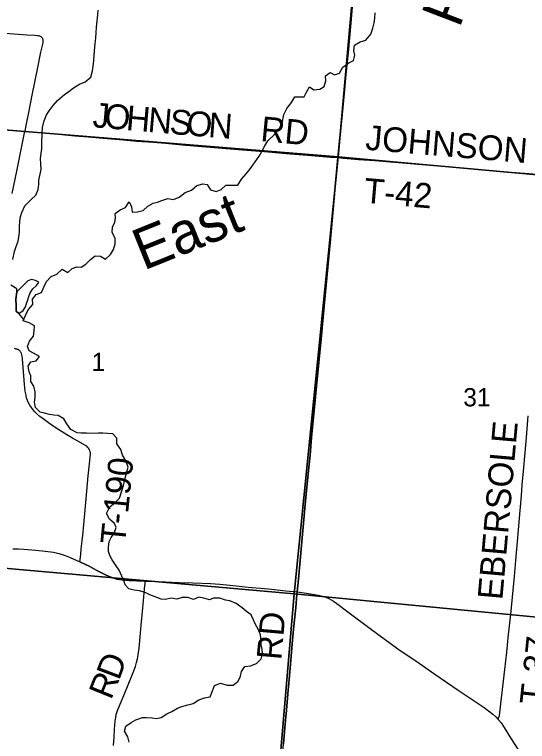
# Model space of a CAD drawing. Extents: x 0 to 1134, y 0 to 440.
# Drawn here: x 840.39 to 841.564, y 365.164 to 366.829 of the extents above; entities that cross this region are included whole.
import ezdxf

# ---------------------------------------------------------------- set-up
doc = ezdxf.new("R2010")
doc.units = 0
for name, color, linetype in [('GM_X_County_Road', 7, 'Continuous'), ('GM_X_County_Road_Text', 7, 'Continuous'), ('GM_X_Minor_Lake', 7, 'Continuous'), ('GM_X_Minor_River', 7, 'Continuous'), ('GM_X_Minor_River_Text', 7, 'Continuous'), ('GM_X_Section', 7, 'Continuous'), ('GM_X_Section_Text', 7, 'Continuous'), ('GM_X_Township_Road', 7, 'Continuous'), ('GM_X_Township_Road_Text', 7, 'Continuous'), ('GM_X_Unincorporated', 7, 'Continuous')]:
    doc.layers.add(name, color=color, linetype=linetype)

msp = doc.modelspace()

# ---------------------------------------------------------------- linework, layer by layer
at = {"layer": 'GM_X_County_Road'}
for points in [[(841.1307, 366.5014), (841.135, 366.5462), (841.1386, 366.5833), (841.1462, 366.6637), (841.149, 366.6915), (841.1538, 366.741), (841.1568, 366.775), (841.1608, 366.8183), (841.1632, 366.8462), (841.1706, 366.9255)], [(841.0372, 365.5064), (841.0401, 365.5351), (841.047, 365.6124), (841.0502, 365.6464), (841.0567, 365.7144), (841.0626, 365.7763), (841.0667, 365.8196), (841.0702, 365.8598), (841.0746, 365.9063), (841.0777, 365.937), (841.0815, 365.9773), (841.0921, 366.0855), (841.1002, 366.1689), (841.1038, 366.2091), (841.1099, 366.2741), (841.1138, 366.3143), (841.1177, 366.3576), (841.1246, 366.4349), (841.1291, 366.4844), (841.1307, 366.5014)], [(840.3864, 365.6052), (840.3988, 365.6053), (840.4111, 365.6046), (840.4389, 365.602), (840.4605, 365.5997), (840.479, 365.5972), (840.4881, 365.5956), (840.497, 365.5933), (840.5057, 365.5902), (840.5171, 365.5853), (840.5398, 365.5753)], [(840.5398, 365.5753), (840.5621, 365.5645), (840.5786, 365.5559), (840.598, 365.5458), (840.6065, 365.542), (840.6152, 365.5386), (840.6242, 365.5359), (840.6304, 365.5346), (840.6366, 365.5338), (840.6521, 365.5325), (840.6893, 365.5308)], [(840.6893, 365.5308), (840.736, 365.5292), (840.767, 365.5283), (840.798, 365.5272), (840.8384, 365.5256), (840.86, 365.524), (840.8909, 365.5212), (840.9249, 365.5177), (840.9713, 365.5133), (841.0114, 365.5093), (841.0372, 365.5064)], [(840.9857, 364.9213), (840.9888, 364.9598), (840.9916, 364.9969), (840.9935, 365.0186), (840.9986, 365.0774), (841.0027, 365.1238), (841.0058, 365.1578), (841.0091, 365.1949), (841.0128, 365.2351), (841.0161, 365.2723), (841.0182, 365.297), (841.0212, 365.331), (841.0237, 365.3589), (841.026, 365.3867), (841.0292, 365.4207), (841.0319, 365.4485), (841.034, 365.4702), (841.0367, 365.5011), (841.0372, 365.5064)], [(841.0372, 365.5064), (841.0586, 365.5034), (841.077, 365.5006), (841.0891, 365.4981), (841.0981, 365.4957), (841.1039, 365.4936), (841.1095, 365.4912), (841.1149, 365.4883), (841.1202, 365.4851), (841.1277, 365.4797), (841.1534, 365.4608), (841.2075, 365.4205), (841.2499, 365.3889), (841.2675, 365.3762), (841.3162, 365.3429), (841.3521, 365.3183), (841.406, 365.2815), (841.4652, 365.2415), (841.4752, 365.2342), (841.4848, 365.2264), (841.4916, 365.2202), (841.4972, 365.2144)], [(841.4972, 365.2144), (841.498, 365.2135), (841.5038, 365.2063), (841.5108, 365.1961), (841.5258, 365.1725), (841.5592, 365.1201)]]:
    msp.add_lwpolyline(points, dxfattribs=at)
at = {"layer": 'GM_X_Minor_Lake'}
for points in [[(840.3998, 366.1439), (840.4099, 366.1511), (840.4149, 366.1594), (840.4173, 366.1674), (840.4204, 366.1757), (840.4228, 366.1832), (840.4259, 366.1916), (840.4317, 366.2006), (840.4402, 366.2085), (840.446, 366.2164), (840.4377, 366.2199), (840.4286, 366.2223), (840.4206, 366.2193), (840.4137, 366.2122), (840.4063, 366.2043), (840.3954, 366.1937)], [(840.3954, 366.1937), (840.3931, 366.1768), (840.3937, 366.1623), (840.3935, 366.1498), (840.3998, 366.1439)]]:
    msp.add_lwpolyline(points, dxfattribs=at)
at = {"layer": 'GM_X_Minor_River'}
for points in [[(840.3862, 366.2676), (840.3903, 366.2865), (840.3934, 366.2975), (840.3981, 366.3096), (840.4002, 366.3202), (840.4014, 366.3308), (840.4016, 366.3437), (840.4021, 366.3532), (840.403, 366.3635), (840.4065, 366.3756), (840.4136, 366.3907), (840.4278, 366.4053), (840.4389, 366.4154), (840.444, 366.4283), (840.4453, 366.4397), (840.4458, 366.4499), (840.449, 366.4631), (840.4507, 366.4738), (840.4501, 366.4874), (840.4498, 366.4992), (840.4511, 366.511), (840.4524, 366.5223), (840.4529, 366.5333), (840.4532, 366.5573), (840.4541, 366.5705), (840.457, 366.583), (840.4621, 366.5978), (840.4694, 366.6083), (840.4783, 366.6204), (840.4883, 366.632), (840.5044, 366.6462), (840.5144, 366.653), (840.5248, 366.6612), (840.5385, 366.6697), (840.5519, 366.6753), (840.5646, 366.6857), (840.5685, 366.7001), (840.5702, 366.7107), (840.5715, 366.7236), (840.5724, 366.7342), (840.5733, 366.746), (840.5746, 366.7627), (840.5759, 366.7748), (840.5768, 366.7881), (840.5777, 366.7999), (840.5794, 366.8143), (840.5811, 366.8287), (840.5816, 366.8393)], [(840.4872, 366.2345), (840.4991, 366.2461), (840.512, 366.2383), (840.5223, 366.2473), (840.533, 366.2514), (840.5429, 366.2501), (840.5532, 366.2572), (840.564, 366.2677), (840.5743, 366.2763), (840.5865, 366.2758), (840.5982, 366.2688), (840.6097, 366.2797), (840.6167, 366.2906), (840.6206, 366.3038), (840.6204, 366.3167), (840.6137, 366.3301), (840.6143, 366.3426), (840.6197, 366.3528), (840.621, 366.3631), (840.6204, 366.3737), (840.6319, 366.3815), (840.6441, 366.3871), (840.6522, 366.3999), (840.6581, 366.3884), (840.6591, 366.3763), (840.6717, 366.3772), (840.6843, 366.3805), (840.6954, 366.3899), (840.7076, 366.3969), (840.7172, 366.3995), (840.7275, 366.4031), (840.7412, 366.4079), (840.7541, 366.4055), (840.7667, 366.411), (840.7805, 366.4215), (840.7954, 366.427), (840.8073, 366.4375), (840.821, 366.4411), (840.8312, 366.4395), (840.839, 366.4272), (840.8515, 366.4236), (840.863, 366.4281), (840.8741, 366.4382), (840.8886, 366.438), (840.9015, 366.4386), (840.91, 366.4522), (840.9204, 366.4642), (840.9304, 366.4762), (840.9409, 366.492), (840.9501, 366.5044), (840.956, 366.5154), (840.963, 366.5286), (840.9699, 366.5395), (840.9849, 366.5545), (840.9961, 366.5673), (841.0027, 366.5805), (841.0068, 366.6002), (841.0134, 366.6138), (841.0238, 366.6277), (841.032, 366.6405), (841.0434, 366.6404), (841.0528, 366.6403), (841.0583, 366.6516), (841.0653, 366.6633), (841.0751, 366.6567), (841.0892, 366.658), (841.0987, 366.6644), (841.1027, 366.6769), (841.1021, 366.689), (841.1124, 366.6961), (841.1226, 366.6907), (841.1344, 366.6951), (841.1414, 366.7083), (841.1556, 366.7187), (841.1659, 366.7239), (841.1691, 366.7364), (841.1666, 366.7459), (841.1686, 366.7592), (841.1813, 366.7663), (841.1942, 366.7707), (841.2054, 366.7842), (841.2101, 366.7978), (841.2137, 366.8099), (841.2146, 366.8205), (841.2159, 366.8327)], [(840.9367, 365.4444), (840.9319, 365.454), (840.921, 365.4613), (840.9112, 365.4698), (840.8976, 365.4798), (840.8829, 365.4861), (840.8734, 365.4874), (840.8598, 365.4925), (840.8457, 365.4919), (840.8362, 365.4882), (840.8237, 365.4921), (840.8116, 365.4946), (840.7994, 365.4894), (840.7869, 365.4933), (840.774, 365.4935), (840.7618, 365.4902), (840.7489, 365.4923), (840.7356, 365.489), (840.7261, 365.4899), (840.7121, 365.495), (840.6996, 365.5001), (840.689, 365.5052), (840.6762, 365.5087), (840.664, 365.5104), (840.6515, 365.5132), (840.6433, 365.5228), (840.6404, 365.5323), (840.6359, 365.5423), (840.6293, 365.5564), (840.6229, 365.5663), (840.6132, 365.5798), (840.608, 365.5897), (840.6055, 365.5992), (840.6052, 365.6087), (840.6069, 365.6216), (840.6112, 365.6314), (840.6178, 365.6412), (840.6225, 365.6537), (840.6192, 365.6632), (840.6076, 365.6733), (840.6009, 365.6862), (840.6079, 365.701), (840.6202, 365.7115), (840.6302, 365.7212), (840.6349, 365.7356), (840.6396, 365.7503), (840.6428, 365.7636), (840.6461, 365.7787), (840.65, 365.7924), (840.6449, 365.8068), (840.6375, 365.8199), (840.6334, 365.8324), (840.6241, 365.8455), (840.6243, 365.8587), (840.6153, 365.8684), (840.6028, 365.8696), (840.5921, 365.8702), (840.5826, 365.8703), (840.5705, 365.8697), (840.5549, 365.8702), (840.5427, 365.87), (840.5333, 365.8709), (840.5193, 365.8783), (840.51, 365.8913), (840.5029, 365.9031), (840.4901, 365.9105), (840.4802, 365.911), (840.47, 365.9127), (840.4586, 365.9158), (840.4488, 365.9186), (840.4379, 365.9286), (840.4354, 365.9412), (840.437, 365.9522), (840.4372, 365.9647), (840.4339, 365.9777), (840.4272, 365.9888), (840.427, 366.0013), (840.4233, 366.0108), (840.4212, 366.0234), (840.4274, 366.0339), (840.4396, 366.0357), (840.4469, 366.0459), (840.4337, 366.0536), (840.4235, 366.0591), (840.4195, 366.069), (840.4246, 366.0807), (840.4331, 366.0924), (840.4351, 366.1041), (840.4356, 366.1162), (840.4232, 366.1229), (840.4099, 366.1272), (840.4154, 366.1393), (840.4209, 366.1525), (840.4321, 366.1649), (840.4311, 366.1774), (840.4392, 366.188), (840.4521, 366.192), (840.4572, 366.2048), (840.4631, 366.2177), (840.4742, 366.2289), (840.4872, 366.2345)], [(840.4113, 366.1303), (840.3998, 366.1439), (840.3935, 366.1498), (840.3937, 366.1623), (840.3931, 366.1768), (840.3954, 366.1937), (840.3953, 366.201), (840.3817, 366.2092)], [(840.6521, 365.1622), (840.6492, 365.1748), (840.6418, 365.1871), (840.6446, 365.1988), (840.6568, 365.207), (840.6679, 365.2137), (840.6828, 365.2185), (840.6923, 365.2191), (840.7052, 365.2178), (840.7147, 365.2162), (840.7257, 365.2191), (840.7384, 365.2269), (840.7498, 365.2329), (840.7629, 365.2399), (840.7728, 365.244), (840.7869, 365.2476), (840.7987, 365.2509), (840.8117, 365.2595), (840.8251, 365.2642), (840.8376, 365.2664), (840.8431, 365.28), (840.8478, 365.2921), (840.8619, 365.2976), (840.8767, 365.2929), (840.8904, 365.2931), (840.9023, 365.3017), (840.9077, 365.3134), (840.9098, 365.3244), (840.9175, 365.3357), (840.9301, 365.3374), (840.9438, 365.3426), (840.9546, 365.3531), (840.9578, 365.3656), (840.9571, 365.3751), (840.955, 365.385), (840.9547, 365.3948), (840.9533, 365.4082), (840.9478, 365.4211), (840.9419, 365.4322), (840.9367, 365.4444)]]:
    msp.add_lwpolyline(points, dxfattribs=at)
at = {"layer": 'GM_X_Section'}
for points in [[(840.2305, 367.5844), (841.2193, 367.496), (841.1309, 366.5029), (840.1305, 366.5839)], [(841.2193, 367.496), (842.1579, 367.4095), (842.1012, 366.4156), (841.1309, 366.5029)], [(840.1305, 366.5839), (841.1309, 366.5029), (841.0302, 365.5017), (840.0379, 365.5902)], [(841.1309, 366.5029), (842.1012, 366.4156), (842.0148, 365.4073), (841.0302, 365.5017)], [(840.0379, 365.5902), (841.0302, 365.5017), (840.9446, 364.4988), (839.9402, 364.5829)], [(841.0302, 365.5017), (842.0148, 365.4073), (841.8831, 364.4112), (840.9446, 364.4988)]]:
    msp.add_lwpolyline(points, close=True, dxfattribs=at)
at = {"layer": 'GM_X_Township_Road'}
for points in [[(840.3285, 366.7898), (840.4181, 366.7829), (840.4367, 366.7818), (840.4428, 366.7812), (840.4445, 366.7809), (840.4458, 366.7805), (840.4472, 366.7801), (840.4486, 366.7795), (840.45, 366.7787), (840.451, 366.7779), (840.4522, 366.7768), (840.453, 366.7758), (840.4537, 366.7744), (840.4543, 366.7732), (840.4547, 366.7716), (840.4549, 366.7704), (840.4549, 366.7687), (840.4549, 366.7673), (840.4548, 366.7658), (840.4545, 366.7643), (840.4495, 366.7429), (840.4415, 366.7038), (840.4299, 366.6443), (840.4225, 366.6085), (840.4167, 366.5791), (840.4134, 366.5623)], [(840.3848, 366.4191), (840.3952, 366.4705), (840.4041, 366.5162), (840.4134, 366.5623)], [(840.4134, 366.5623), (840.4444, 366.559), (840.4753, 366.5563), (840.5279, 366.5514), (840.5589, 366.5487), (840.5929, 366.5459), (840.6208, 366.5436), (840.6394, 366.542), (840.6703, 366.5394), (840.7075, 366.5367), (840.7354, 366.5345), (840.7664, 366.5317), (840.7818, 366.5302), (840.8004, 366.5287), (840.8468, 366.5246), (840.8747, 366.5223), (840.9119, 366.5191), (840.9707, 366.5144), (841.011, 366.5111), (841.0605, 366.5067), (841.1131, 366.5024), (841.1307, 366.5014)], [(841.1307, 366.5014), (841.1373, 366.5009), (841.1435, 366.5004), (841.1776, 366.4974), (841.2148, 366.4946), (841.3946, 366.4795), (841.4287, 366.4767), (841.4938, 366.4713), (841.5279, 366.4682), (841.5682, 366.4647), (841.6116, 366.461), (841.7913, 366.4458), (841.8192, 366.4434), (841.8595, 366.4401), (841.9215, 366.4347), (841.9959, 366.4284), (842.0455, 366.4243), (842.1137, 366.4187), (842.1425, 366.4164)], [(840.5398, 365.5753), (840.5403, 365.5806), (840.5415, 365.5922), (840.5429, 365.605), (840.5448, 365.6235), (840.5461, 365.6363), (840.5487, 365.6611), (840.5541, 365.7198), (840.5589, 365.7723), (840.5617, 365.8001), (840.5635, 365.8155), (840.5638, 365.8217), (840.5637, 365.8247), (840.5632, 365.8277), (840.5623, 365.8306), (840.561, 365.8333), (840.5593, 365.8358), (840.5574, 365.8381), (840.5552, 365.8402), (840.5527, 365.8421), (840.5475, 365.8453), (840.523, 365.8586), (840.5095, 365.8665), (840.4834, 365.8833), (840.468, 365.8937), (840.4553, 365.9026), (840.448, 365.9084), (840.441, 365.9146), (840.4366, 365.9191), (840.4325, 365.9238), (840.4288, 365.9288), (840.4254, 365.934), (840.4223, 365.9395), (840.4197, 365.9452), (840.4177, 365.9511), (840.4163, 365.9572), (840.4147, 365.9664), (840.4131, 365.9818), (840.4082, 366.0406), (840.4074, 366.0467), (840.4068, 366.0497), (840.406, 366.0526), (840.4053, 366.054), (840.4047, 366.0553), (840.4039, 366.0566), (840.403, 366.0578), (840.402, 366.0589), (840.4009, 366.0598), (840.3996, 366.0607), (840.3983, 366.0614), (840.397, 366.0619), (840.3955, 366.0624), (840.3941, 366.0628), (840.3925, 366.0632), (840.3895, 366.0637)], [(841.4972, 365.2144), (841.4982, 365.2173), (841.4991, 365.2198), (841.5, 365.2229), (841.5013, 365.2299), (841.5124, 365.3286), (841.5169, 365.3687), (841.5211, 365.4088), (841.526, 365.4551), (841.5315, 365.5107), (841.5344, 365.5416), (841.5376, 365.5787), (841.5412, 365.622), (841.5476, 365.6931), (841.5506, 365.7271), (841.5526, 365.7519), (841.5552, 365.7828), (841.5619, 365.8601), (841.5659, 365.9096)], [(840.6893, 365.5308), (840.6521, 365.5325), (840.6366, 365.5338), (840.6304, 365.5346), (840.6242, 365.5359), (840.6152, 365.5386), (840.6065, 365.542), (840.598, 365.5458), (840.5786, 365.5559), (840.5621, 365.5645), (840.5398, 365.5753)], [(840.6166, 365.1548), (840.6179, 365.1734), (840.6191, 365.192), (840.6207, 365.2105), (840.6218, 365.2198), (840.6224, 365.2234), (840.6229, 365.226), (840.6242, 365.2305), (840.6257, 365.2347), (840.6316, 365.2493), (840.6399, 365.2694), (840.6601, 365.3182), (840.6666, 365.3356), (840.6694, 365.3444), (840.6715, 365.3534), (840.6731, 365.3625), (840.675, 365.3779), (840.6782, 365.4119), (840.68, 365.4304), (840.6827, 365.4613), (840.685, 365.486), (840.6877, 365.5138), (840.6888, 365.5262), (840.6893, 365.5308)]]:
    msp.add_lwpolyline(points, dxfattribs=at)
at = {"layer": 'GM_X_Unincorporated'}
for points in [[(841.0056, 365.1583), (841.0089, 365.1955), (841.0126, 365.2357), (841.0158, 365.2728), (841.018, 365.2975), (841.021, 365.3316), (841.0234, 365.3594), (841.0258, 365.3873), (841.029, 365.4213), (841.0317, 365.4491), (841.0338, 365.4707), (841.0364, 365.5016), (841.037, 365.507), (841.0399, 365.5356), (841.0468, 365.613), (841.05, 365.647), (841.0565, 365.715), (841.0624, 365.7768), (841.0665, 365.8201), (841.07, 365.8603), (841.0744, 365.9068), (841.0775, 365.9375), (841.0813, 365.9778), (841.0919, 366.086), (841.0999, 366.1695), (841.1035, 366.2097), (841.1097, 366.2746), (841.1135, 366.3148), (841.1174, 366.3581), (841.1244, 366.4354), (841.1289, 366.4849), (841.1304, 366.5019), (841.1347, 366.5468), (841.1384, 366.5839), (841.146, 366.6642), (841.1488, 366.6921), (841.1535, 366.7415), (841.1566, 366.7756), (841.1605, 366.8188), (841.163, 366.8467)], [(841.163, 366.8467), (841.1605, 366.8188), (841.1566, 366.7756), (841.1535, 366.7415), (841.1488, 366.6921), (841.146, 366.6642), (841.1384, 366.5839), (841.1347, 366.5468), (841.1304, 366.5019), (841.1289, 366.4849), (841.1244, 366.4354), (841.1174, 366.3581), (841.1135, 366.3148), (841.1097, 366.2746), (841.1035, 366.2097), (841.0999, 366.1695), (841.0919, 366.086), (841.0813, 365.9778), (841.0775, 365.9375), (841.0744, 365.9068), (841.07, 365.8603), (841.0665, 365.8201), (841.0624, 365.7768), (841.0565, 365.715), (841.05, 365.647), (841.0468, 365.613), (841.0399, 365.5356), (841.037, 365.507), (841.0364, 365.5016), (841.0338, 365.4707), (841.0317, 365.4491), (841.029, 365.4213), (841.0258, 365.3873), (841.0234, 365.3594), (841.021, 365.3316), (841.018, 365.2975), (841.0158, 365.2728), (841.0126, 365.2357), (841.0089, 365.1955), (841.0056, 365.1583)]]:
    msp.add_lwpolyline(points, dxfattribs=at)

# ---------------------------------------------------------------- texts
at = {"layer": 'GM_X_County_Road_Text'}
msp.add_text('RD', height=0.05682, rotation=85.0773, dxfattribs=at).set_placement((841.0009, 365.3493))
at = {"layer": 'GM_X_Minor_River_Text'}
for s, height, rotation, p in [('Fork', 0.09466, 69.0011, (841.4084, 366.7961)), ('East', 0.09467, 21.9786, (840.6854, 366.242))]:
    msp.add_text(s, height=height, rotation=rotation, dxfattribs=at).set_placement(p)
at = {"layer": 'GM_X_Section_Text'}
for s, height, p in [('1', 0.0419, (840.5665, 366.0124)), ('31', 0.04186, (841.4174, 365.9315))]:
    msp.add_text(s, height=height, rotation=0, dxfattribs=at).set_placement(p)
at = {"layer": 'GM_X_Township_Road_Text'}
for s, height, rotation, p in [('J', 0.0568, 355.0696, (840.5675, 366.5712)), ('O', 0.0568, 355.071, (840.5941, 366.569)), ('H', 0.0568, 355.0688, (840.6439, 366.5647)), ('N', 0.0568, 355.071, (840.6937, 366.5604)), ('S', 0.0568, 355.0714, (840.7435, 366.5561)), ('O', 0.0568, 355.0767, (840.7817, 366.5528)), ('N', 0.0568, 355.768, (840.8323, 366.5484)), ('RD', 0.05682, 354.5877, (840.9519, 366.5395)), ('JOHNSON', 0.05682, 355.2107, (841.1919, 366.5196)), ('T-42', 0.05682, 355.0597, (841.1881, 366.3983)), ('EBERSOLE', 0.05682, 85.0128, (841.5068, 365.4869)), ('T-190', 0.05682, 84.4015, (840.643, 365.6138)), ('T-37', 0.05682, 84.0115, (841.603, 365.2463)), ('D', 0.0568, 69.2528, (840.6291, 365.3021)), ('R', 0.0568, 67.8029, (840.6109, 365.2574))]:
    msp.add_text(s, height=height, rotation=rotation, dxfattribs=at).set_placement(p)

doc.saveas('drawing.dxf')
